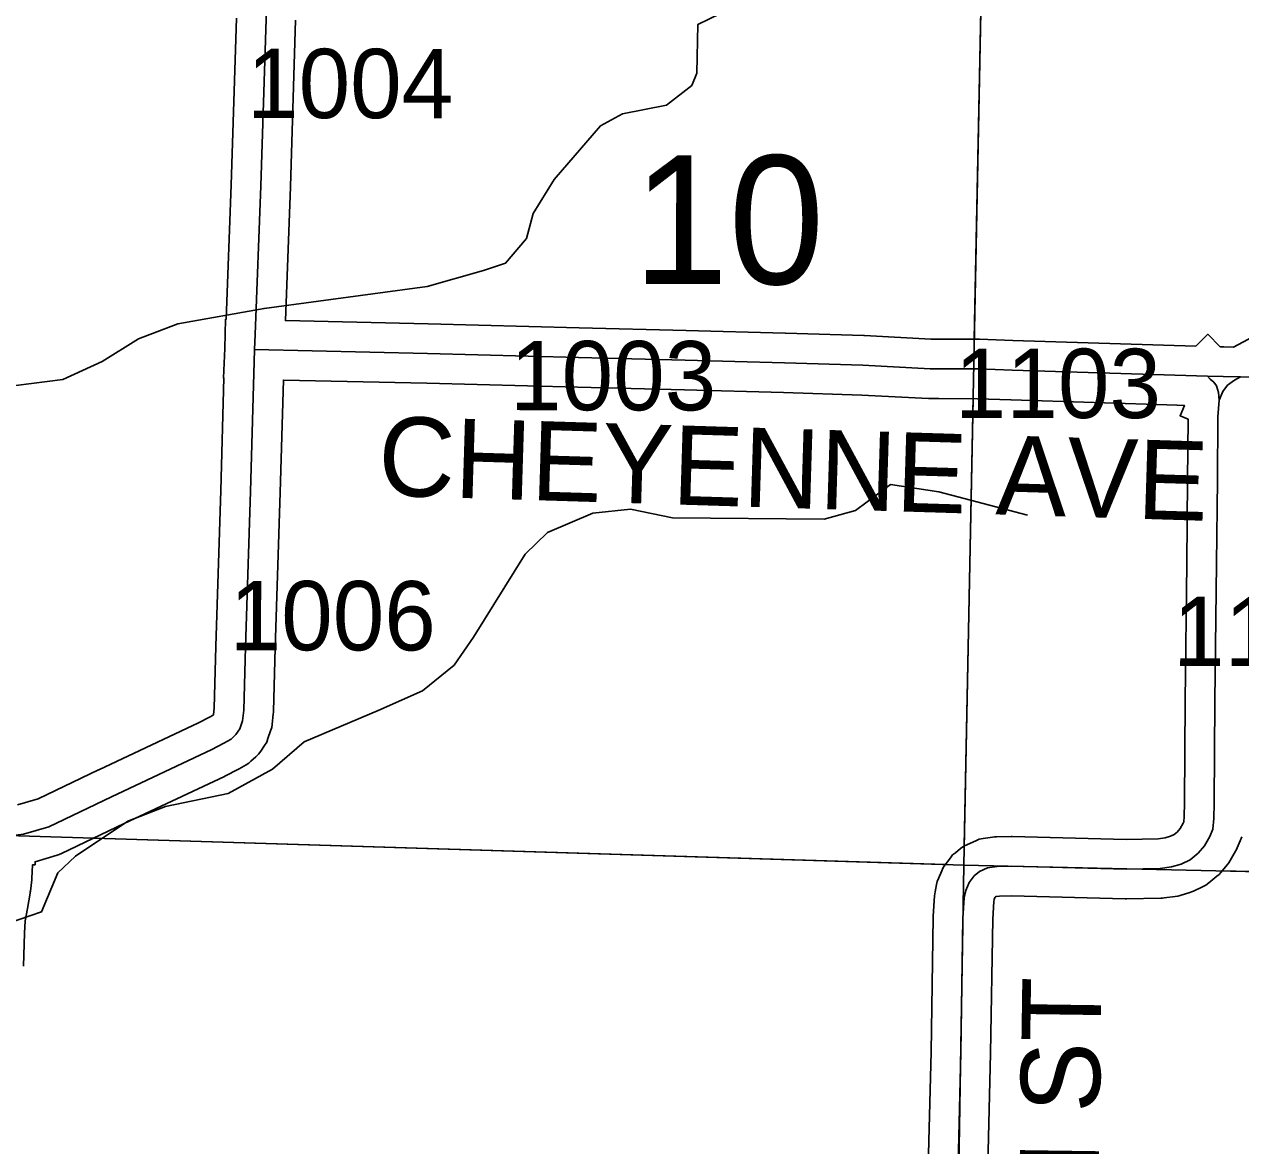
# Model space of a CAD drawing. Extents: x -132.8 to -73.3, y -60 to -26.
# Drawn here: x -89.218 to -87.99, y -53.418 to -52.286 of the extents above; entities that cross this region are included whole.
import ezdxf

# ---------------------------------------------------------------- set-up
doc = ezdxf.new("R2010")
doc.units = 0
for name, color, linetype in [('tdCoHydroRiver', 7, 'Continuous'), ('tdCoSecRdNmbr', 7, 'Continuous'), ('tdCoSecRdTxt', 7, 'Continuous'), ('tdCoSecRteBand', 7, 'Continuous'), ('tdCoSecRteCL', 7, 'Continuous'), ('tdCoSectLine', 7, 'Continuous'), ('tdCoSectLinePart', 7, 'Continuous'), ('tdCoSectNmbr', 7, 'Continuous'), ('tdCoSurfGravel', 7, 'Continuous')]:
    doc.layers.add(name, color=color, linetype=linetype)

msp = doc.modelspace()

# ---------------------------------------------------------------- linework, layer by layer
at = {"layer": 'tdCoHydroRiver'}
for points in [[(-88.4823, -52.2587), (-88.538, -52.286), (-88.539, -52.3349), (-88.5439, -52.3474), (-88.5696, -52.3674), (-88.6139, -52.376), (-88.6363, -52.3882), (-88.6831, -52.4425), (-88.7042, -52.4768), (-88.711, -52.5019), (-88.732, -52.5268), (-88.7543, -52.5342), (-88.8114, -52.5505), (-88.9759, -52.5725), (-89.063, -52.5882), (-89.1028, -52.6032), (-89.1395, -52.6261), (-89.1793, -52.6443), (-89.2426, -52.6525)], [(-88.2051, -52.7815), (-88.2946, -52.7577), (-88.3434, -52.7504), (-88.3786, -52.7765), (-88.4103, -52.7854), (-88.5634, -52.784), (-88.6058, -52.7753), (-88.6438, -52.7793), (-88.6899, -52.7989), (-88.7124, -52.8206), (-88.7645, -52.9047), (-88.784, -52.9327), (-88.8161, -52.9589), (-88.8607, -52.9786), (-88.9354, -53.0103), (-88.9675, -53.038), (-89.0122, -53.0624), (-89.0756, -53.0754), (-89.1137, -53.0904), (-89.1665, -53.1257), (-89.1842, -53.1427), (-89.2007, -53.1818), (-89.2484, -53.1982)]]:
    msp.add_lwpolyline(points, dxfattribs=at)
at = {"layer": 'tdCoSecRteBand'}
for points in [[(-89.225, -53.0739), (-89.2043, -53.0679), (-89.1431, -53.0386), (-89.143, -53.0386), (-89.1429, -53.0385), (-89.0421, -52.9912), (-89.031, -52.9854), (-89.0274, -52.9833), (-89.0272, -52.9826), (-89.0264, -52.9763), (-89.0248, -52.9139), (-89.0248, -52.9139), (-89.0247, -52.9138), (-89.0198, -52.7565), (-89.0165, -52.6428), (-89.017, -52.6428), (-89.0156, -52.6132), (-89.0156, -52.6132), (-89.0156, -52.6132), (-89.0149, -52.5835), (-89.0143, -52.5836), (-89.0092, -52.4476), (-89.004, -52.2796)], [(-88.9441, -52.2814), (-88.9492, -52.4496), (-88.9492, -52.4497), (-88.9492, -52.4498), (-88.9544, -52.5849), (-88.8103, -52.5882), (-88.8103, -52.5882), (-88.8102, -52.5882), (-88.6576, -52.5921), (-88.5498, -52.5948), (-88.5498, -52.5948), (-88.5498, -52.5948), (-88.4497, -52.5975), (-88.4496, -52.5975), (-88.4495, -52.5975), (-88.3701, -52.6), (-88.3698, -52.6), (-88.3695, -52.6), (-88.3025, -52.6035), (-88.2944, -52.6035), (-88.2943, -52.6035), (-88.2942, -52.6035), (-88.2545, -52.6037), (-88.254, -52.6037), (-88.2536, -52.6037), (-88.2196, -52.6049), (-88.035, -52.6107), (-88.0227, -52.5986), (-88.0102, -52.6114), (-88.0067, -52.6114), (-87.9969, -52.6117), (-87.9774, -52.6012)], [(-88.3058, -53.4651), (-88.3023, -53.3234), (-88.3001, -53.1877), (-88.3001, -53.187), (-88.3001, -53.1863), (-88.2988, -53.1659), (-88.2987, -53.1638), (-88.2983, -53.1618), (-88.2968, -53.1544), (-88.2962, -53.1512), (-88.2949, -53.1483), (-88.2915, -53.1404), (-88.2901, -53.1372), (-88.288, -53.1344), (-88.2828, -53.1275), (-88.2806, -53.1245), (-88.2777, -53.1222), (-88.2725, -53.118), (-88.2694, -53.1155), (-88.2657, -53.1139), (-88.2573, -53.1102), (-88.2537, -53.1086), (-88.2498, -53.1079), (-88.2402, -53.1065), (-88.2382, -53.1062), (-88.2361, -53.1061), (-88.2216, -53.1059), (-88.2209, -53.1059), (-88.2203, -53.1059), (-88.1053, -53.1088), (-88.0731, -53.1081), (-88.0659, -53.1072), (-88.0606, -53.1056), (-88.0568, -53.1038), (-88.0538, -53.1014), (-88.0509, -53.0979), (-88.0478, -53.0925), (-88.0472, -53.0911), (-88.0466, -53.0856), (-88.0464, -53.0719), (-88.0456, -52.969), (-88.0456, -52.9689), (-88.0456, -52.9688), (-88.0439, -52.83), (-88.0432, -52.7457), (-88.0427, -52.6843), (-88.0508, -52.6809), (-88.0464, -52.6705), (-88.0538, -52.6704), (-88.0538, -52.6701), (-88.2216, -52.6649), (-88.2216, -52.6649), (-88.2217, -52.6649), (-88.2553, -52.6637), (-88.2945, -52.6635), (-88.3032, -52.6635), (-88.304, -52.6635), (-88.3048, -52.6634), (-88.3723, -52.66), (-88.4513, -52.6575), (-88.5514, -52.6548), (-88.6591, -52.6521), (-88.6591, -52.6521), (-88.6591, -52.6521), (-88.8117, -52.6482), (-88.9565, -52.6449), (-88.9598, -52.7583), (-88.9598, -52.7583), (-88.9598, -52.7584), (-88.9648, -52.9156), (-88.9665, -52.9792), (-88.9665, -52.9805), (-88.9667, -52.9818), (-88.9679, -52.9926), (-88.9683, -52.9959), (-88.9694, -52.999), (-88.9721, -53.0069), (-88.9733, -53.0105), (-88.9755, -53.0138), (-88.9794, -53.0197), (-88.9815, -53.0228), (-88.9843, -53.0253), (-88.9892, -53.0298), (-88.9915, -53.0318), (-88.9941, -53.0334), (-89.0013, -53.0376), (-89.0019, -53.0379), (-89.0026, -53.0383), (-89.015, -53.0447), (-89.0155, -53.045), (-89.016, -53.0452), (-89.1173, -53.0928), (-89.1806, -53.1231), (-89.1828, -53.1241), (-89.1851, -53.1248), (-89.2073, -53.1313), (-89.2073, -53.1344), (-89.2098, -53.1344), (-89.2106, -53.1482), (-89.2107, -53.1488), (-89.2107, -53.1495), (-89.212, -53.1611), (-89.2121, -53.1621), (-89.2122, -53.1631), (-89.215, -53.1786), (-89.215, -53.1786), (-89.215, -53.1787), (-89.2172, -53.1911), (-89.218, -53.2035), (-89.219, -53.2368)], [(-87.9885, -53.1062), (-87.9901, -53.1101), (-87.9931, -53.1173), (-87.9939, -53.1191), (-87.9949, -53.1208), (-88.0003, -53.1302), (-88.0016, -53.1324), (-88.0033, -53.1344), (-88.0097, -53.1421), (-88.0115, -53.1442), (-88.0137, -53.146), (-88.0218, -53.1527), (-88.0248, -53.1551), (-88.0283, -53.1567), (-88.0374, -53.1609), (-88.0392, -53.1617), (-88.0411, -53.1623), (-88.0507, -53.1653), (-88.0531, -53.166), (-88.0557, -53.1664), (-88.067, -53.1678), (-88.0686, -53.1681), (-88.0702, -53.1681), (-88.1048, -53.1688), (-88.1055, -53.1688), (-88.1062, -53.1688), (-88.2212, -53.1659), (-88.2331, -53.1661), (-88.2367, -53.1666), (-88.2374, -53.1669), (-88.2379, -53.1676), (-88.2386, -53.1693), (-88.2391, -53.1715), (-88.2401, -53.1893), (-88.2424, -53.3245), (-88.2424, -53.3246), (-88.2424, -53.3248), (-88.2458, -53.4664)]]:
    msp.add_lwpolyline(points, dxfattribs=at)
at = {"layer": 'tdCoSecRteCL'}
for points in [[(-88.9856, -52.6142), (-88.9849, -52.5989), (-88.9792, -52.4487), (-88.974, -52.2805), (-88.9691, -52.1164)], [(-89.2373, -53.1044), (-89.2271, -53.1044), (-89.2189, -53.1034), (-89.1935, -53.096), (-89.1302, -53.0657), (-89.0288, -53.0181), (-89.0165, -53.0117), (-89.0093, -53.0075), (-89.0044, -53.003), (-89.0004, -52.9971), (-88.9977, -52.9892), (-88.9965, -52.9784), (-88.9948, -52.9148), (-88.9898, -52.7574), (-88.9856, -52.6144), (-88.9856, -52.6142)], [(-88.9856, -52.6142), (-88.811, -52.6182), (-88.6584, -52.6221), (-88.5506, -52.6248), (-88.4505, -52.6275), (-88.3711, -52.63), (-88.3032, -52.6335), (-88.2944, -52.6335), (-88.2547, -52.6337), (-88.2206, -52.6349), (-88.0231, -52.6411)], [(-88.0114, -52.6651), (-88.0119, -52.6575), (-88.0139, -52.6506), (-88.0169, -52.6469), (-88.0203, -52.6439), (-88.0231, -52.6411)], [(-88.0231, -52.6411), (-88.0074, -52.6414), (-87.9897, -52.6418)], [(-88.0114, -52.6651), (-88.0077, -52.6565), (-88.0028, -52.6501), (-87.9959, -52.6451), (-87.9897, -52.6418)], [(-87.9897, -52.6418), (-87.8564, -52.644), (-87.7837, -52.6462)], [(-88.2758, -53.4658), (-88.2724, -53.324), (-88.2701, -53.1882), (-88.2689, -53.1677), (-88.2674, -53.1603), (-88.264, -53.1524), (-88.2588, -53.1455), (-88.2536, -53.1413), (-88.2452, -53.1376), (-88.2356, -53.1361), (-88.2211, -53.1359), (-88.1054, -53.1388), (-88.0709, -53.1381), (-88.0595, -53.1366), (-88.0499, -53.1337), (-88.0408, -53.1295), (-88.0327, -53.1228), (-88.0262, -53.1152), (-88.0208, -53.1058), (-88.0179, -53.0986), (-88.0166, -53.0875), (-88.0164, -53.0722), (-88.0156, -52.9692), (-88.0139, -52.8303), (-88.0132, -52.746), (-88.0127, -52.6821), (-88.0114, -52.6651)]]:
    msp.add_lwpolyline(points, dxfattribs=at)
at = {"layer": 'tdCoSectLine'}
for points in [[(-88.2693, -53.1347), (-88.2494, -52.1376)], [(-89.2459, -53.1044), (-88.2693, -53.1347)], [(-88.2859, -54.1311), (-88.2693, -53.1347)], [(-88.2693, -53.1347), (-87.2513, -53.1577)]]:
    msp.add_lwpolyline(points, dxfattribs=at)
at = {"layer": 'tdCoSectLinePart'}
for points in [[(-88.2587, -52.6037), (-88.2494, -52.1376)], [(-88.2689, -53.1154), (-88.2599, -52.6637)], [(-89.1479, -53.1074), (-88.2879, -53.1341)], [(-88.009, -53.1406), (-87.5359, -53.1512)]]:
    msp.add_lwpolyline(points, dxfattribs=at)
at = {"layer": 'tdCoSurfGravel'}
for points in [[(-88.9856, -52.6142), (-88.9849, -52.5989), (-88.9792, -52.4487), (-88.974, -52.2805), (-88.9691, -52.1164)], [(-89.2189, -53.1034), (-89.1935, -53.096), (-89.1302, -53.0657), (-89.0288, -53.0181), (-89.0165, -53.0117), (-89.0093, -53.0075), (-89.0044, -53.003), (-89.0004, -52.9971), (-88.9977, -52.9892), (-88.9965, -52.9784), (-88.9948, -52.9148), (-88.9898, -52.7574), (-88.9856, -52.6144), (-88.9856, -52.6142)], [(-88.9856, -52.6142), (-88.811, -52.6182), (-88.6584, -52.6221), (-88.5506, -52.6248), (-88.4505, -52.6275), (-88.3711, -52.63), (-88.3032, -52.6335), (-88.2944, -52.6335), (-88.2547, -52.6337), (-88.2206, -52.6349), (-88.0231, -52.6411), (-88.0074, -52.6414)], [(-88.2758, -53.4658), (-88.2724, -53.324), (-88.2701, -53.1882), (-88.2689, -53.1677), (-88.2674, -53.1603), (-88.264, -53.1524), (-88.2588, -53.1455), (-88.2536, -53.1413), (-88.2452, -53.1376), (-88.2356, -53.1361), (-88.2211, -53.1359), (-88.1054, -53.1388), (-88.0709, -53.1381), (-88.0595, -53.1366), (-88.0499, -53.1337), (-88.0408, -53.1295), (-88.0327, -53.1228), (-88.0262, -53.1152), (-88.0208, -53.1058), (-88.0179, -53.0986), (-88.0166, -53.0875), (-88.0164, -53.0722), (-88.0156, -52.9692), (-88.0139, -52.8303), (-88.0132, -52.746), (-88.0127, -52.6821), (-88.0114, -52.6651), (-88.0119, -52.6575), (-88.0139, -52.6506), (-88.0169, -52.6469), (-88.0203, -52.6439), (-88.0231, -52.6411)], [(-88.0114, -52.6651), (-88.0077, -52.6565), (-88.0028, -52.6501), (-87.9959, -52.6451), (-87.9897, -52.6418)], [(-88.0074, -52.6414), (-87.9897, -52.6418), (-87.8564, -52.644), (-87.7837, -52.6462), (-87.7834, -52.6462), (-87.7827, -52.6462), (-87.7812, -52.6463), (-87.7565, -52.647)]]:
    msp.add_lwpolyline(points, dxfattribs=at)

# ---------------------------------------------------------------- texts
at = {"layer": 'tdCoSecRdNmbr'}
for s, rotation, p in [('1004', 359.9333, (-88.9932, -52.3803)), ('1003', 359.9334, (-88.7276, -52.6753)), ('1103', 359.9338, (-88.2784, -52.6831)), ('1006', 359.9329, (-89.0108, -52.9177)), ('1104', 359.934, (-88.0579, -52.9336))]:
    msp.add_text(s, height=0.07, rotation=rotation, dxfattribs=at).set_placement(p)
at = {"layer": 'tdCoSecRdTxt'}
for s, rotation, p in [('CHEYENNE AVE', 358.2357, (-88.8615, -52.7613)), ('520TH ST', 89.1845, (-88.1371, -53.736))]:
    msp.add_text(s, height=0.08, rotation=rotation, dxfattribs=at).set_placement(p)
at = {"layer": 'tdCoSectNmbr'}
msp.add_text('10', height=0.13, rotation=359.9335, dxfattribs=at).set_placement((-88.6036, -52.5479))

doc.saveas('drawing.dxf')
